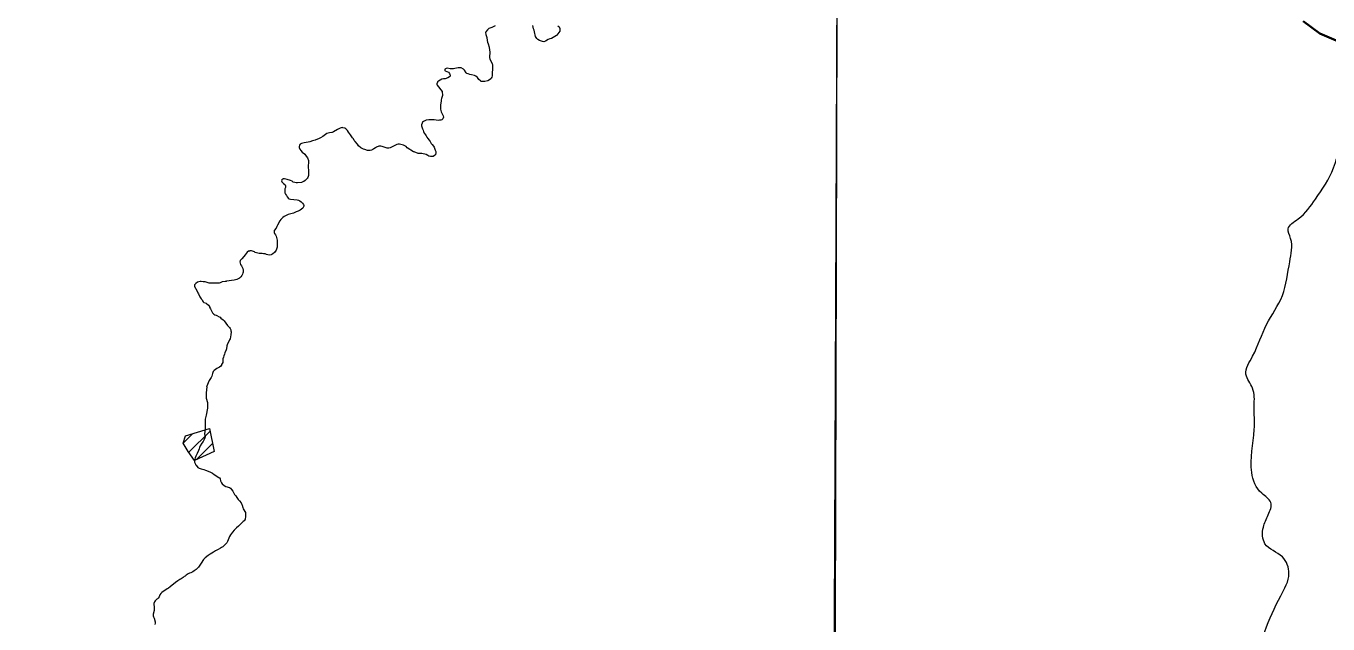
# Model space of a CAD drawing. Extents: x -1643653 to 4543381, y 1624270 to 13878484.
# Drawn here: x 593542 to 598511, y 8917753 to 8920034 of the extents above; entities that cross this region are included whole.
import ezdxf

# ---------------------------------------------------------------- set-up
doc = ezdxf.new("R2010")
doc.units = 0
doc.header["$LTSCALE"] = 200
doc.linetypes.add('LONG_DASH_SHORT_DASH', pattern=[9.9, 6, -1.2, 1.5, -1.2])
doc.layers.add('1', color=7, linetype='Continuous', lineweight=13)
doc.layers.add('6', color=7, linetype='Continuous', lineweight=13)

msp = doc.modelspace()

# ---------------------------------------------------------------- linework, layer by layer
at = {"layer": '1', "lineweight": 25}
msp.add_spline([(814781, 9009175.5), (814787.2, 9009173.4), (814796.9, 9009173.4), (814799.4, 9009172.4), (814805.1, 9009174.5), (814805.6, 9009176.5), (814811.7, 9009179.5), (814811.7, 9009179.5), (814801.5, 9009181), (814790.7, 9009181.5), (814784.1, 9009183.1), (814777.4, 9009185.1), (814778.4, 9009175.5)], degree=3, dxfattribs=at)
at = {"layer": '6'}
for p, q in [((594163.5, 8918408.1), (594244.8, 8918489.3)), ((594142, 8918443.1), (594177.6, 8918478.7)), ((594192.4, 8918380.4), (594254.3, 8918442.2))]:
    msp.add_line(p, q, dxfattribs=at)
for points in [[(596655.5, 8924715.8), (596593.3, 8909930.3), (596531.7, 8896026.7)], [(595332.8, 8920034.6), (595319.8, 8920029.3), (595308.8, 8920025.2), (595303.6, 8920020.4), (595296.8, 8920012.5), (595296.3, 8920010.1), (595296.8, 8920002), (595298.6, 8919998.5), (595301.1, 8919990.6), (595302.4, 8919978.8), (595303.5, 8919972.9), (595306.1, 8919966.4), (595309.8, 8919954.2), (595311.2, 8919942.8), (595312.2, 8919936.4), (595312.2, 8919930.6), (595310.5, 8919919.3), (595310.5, 8919914.1), (595312, 8919907.4), (595321.5, 8919891.2), (595322.7, 8919885.4), (595322.1, 8919874.5), (595322.3, 8919868.3), (595321.6, 8919856.8), (595320.8, 8919850.8), (595321, 8919844.9), (595319.8, 8919839.6), (595317.8, 8919835.8), (595315.7, 8919833.1), (595311, 8919828.8), (595304.7, 8919824.7), (595293.7, 8919822.5), (595287.7, 8919822.5), (595281.7, 8919822.9), (595279.6, 8919823.3), (595276.1, 8919825.3), (595270.4, 8919830.6), (595265.5, 8919837.5), (595259.1, 8919843.4), (595253.4, 8919845.2), (595241.8, 8919847.7), (595235.8, 8919849.4), (595229.3, 8919851.8), (595224.2, 8919853.9), (595221.7, 8919855.6), (595215.5, 8919865.8), (595211.5, 8919869.9)], [(595571.6, 8920035), (595576.8, 8920030.7), (595578.9, 8920025.4), (595579.7, 8920020.2), (595579.8, 8920016.6), (595579.2, 8920014.4), (595568.5, 8919999.7), (595567.3, 8919998.5), (595548.1, 8919986.8), (595541.1, 8919985.3), (595535.4, 8919982.4), (595524.6, 8919976), (595518.6, 8919974.3), (595513.3, 8919975), (595502.3, 8919979.2), (595495.2, 8919983.1), (595491.5, 8919987.2), (595486.8, 8919994.6), (595485.2, 8920000.2), (595484.5, 8920006.3), (595481.8, 8920018), (595479.4, 8920024.2), (595478.1, 8920030.1), (595476.1, 8920035.8)], [(595211.5, 8919869.9), (595211.5, 8919869.9), (595203.4, 8919875.3), (595196.7, 8919875.5), (595191.1, 8919874.5), (595185.1, 8919873.9), (595179.1, 8919872.2), (595173.5, 8919871.2), (595167, 8919870.5), (595163.5, 8919870.5), (595160.9, 8919871.1), (595149.3, 8919873), (595145.9, 8919872.6), (595141.2, 8919869.2), (595140.4, 8919866.2), (595140.9, 8919864.8), (595142, 8919862.9), (595154.1, 8919858.3), (595158.4, 8919853), (595159.9, 8919850), (595160.5, 8919846.3), (595160.3, 8919843.4), (595158.2, 8919840.8), (595152.4, 8919836.5), (595141.6, 8919833.3), (595135.4, 8919832.3), (595129.5, 8919831.1), (595122.5, 8919828.4), (595116, 8919824.6), (595113.1, 8919821.6), (595112.2, 8919820.4), (595109.5, 8919814.4), (595109.6, 8919812.9), (595111.6, 8919808.8), (595130.3, 8919784.6), (595131.4, 8919769.3), (595127.8, 8919758.5), (595126.5, 8919753.3), (595126, 8919748), (595123.7, 8919733.2), (595123.5, 8919727.1), (595123.7, 8919722.3), (595124.3, 8919717.4), (595126.6, 8919707.1), (595129.1, 8919701.7), (595132.3, 8919696.5), (595134.2, 8919691.2), (595134.9, 8919686.4), (595133.1, 8919680.8), (595132.3, 8919679.5), (595128.7, 8919677), (595125.3, 8919675.6), (595120.4, 8919674.8), (595115, 8919674.6), (595100.3, 8919676.1), (595094.8, 8919676.1), (595089.5, 8919676.5), (595084.5, 8919676.3), (595079.2, 8919676.5), (595069.2, 8919674.8), (595059.4, 8919670.2), (595055.8, 8919667.6), (595053.5, 8919663.7), (595052, 8919657.7), (595052.1, 8919654.1), (595055.6, 8919642.4), (595057.9, 8919637.1), (595059.3, 8919631.8), (595061.3, 8919625.8), (595063.1, 8919624.4), (595064.1, 8919622.7), (595069.5, 8919614.9), (595072.4, 8919609.9), (595076.3, 8919605.2), (595080.2, 8919598.6), (595084.2, 8919593.5), (595088.7, 8919586.8), (595092.6, 8919582.8), (595096.9, 8919576.3), (595099.5, 8919571.6), (595104.2, 8919560.8), (595105.8, 8919556), (595106, 8919550.3), (595104.9, 8919544.2), (595104.4, 8919543.4), (595101.4, 8919540.4), (595096.4, 8919537.1), (595091.3, 8919536.3), (595085.6, 8919536.5), (595079.3, 8919538.1), (595076.2, 8919540.5), (595069.8, 8919543.9), (595053.4, 8919547.8), (595038.5, 8919547.9)], [(595038.5, 8919547.9), (595038.5, 8919547.9), (595023.6, 8919553.8), (595021, 8919554), (594997.1, 8919569.7), (594992.7, 8919574.4), (594988.3, 8919577.5), (594983.2, 8919579.3), (594977.9, 8919580.7), (594967.4, 8919584.3), (594967.4, 8919584.3), (594962.5, 8919584), (594957.2, 8919582.7), (594952.2, 8919580.4), (594942.3, 8919574.2), (594931.7, 8919569.5), (594926.3, 8919568.6), (594921, 8919568.3), (594916.2, 8919569.5), (594900.8, 8919574.8), (594896.1, 8919576.2), (594890.9, 8919576.6), (594889, 8919576.3), (594880.2, 8919572.8), (594875.3, 8919569.6), (594870.1, 8919565.6), (594866.2, 8919563.1), (594861.2, 8919560.8), (594855.5, 8919559.2), (594850.6, 8919559), (594845, 8919559.4), (594835.2, 8919562.7), (594830.2, 8919564.8), (594824.9, 8919567.4), (594820.3, 8919570.2), (594811.4, 8919577.8), (594807, 8919583.8), (594798.1, 8919593.9), (594794.3, 8919597.8), (594791.6, 8919603.4), (594788, 8919608), (594780.1, 8919619.3), (594777, 8919624.9), (594773.5, 8919629.2), (594769.1, 8919635.6), (594765.6, 8919640.1), (594763.3, 8919642.3), (594758.6, 8919644.9), (594751.6, 8919646.6), (594748.7, 8919646.7), (594741, 8919644.8), (594731.3, 8919640.1), (594716.2, 8919630.9), (594710.7, 8919628.3), (594708.7, 8919627.7), (594700.3, 8919627), (594695.4, 8919625.8), (594690.4, 8919623.9), (594685.2, 8919620.5), (594675.3, 8919612.9), (594666.2, 8919607.6), (594660.5, 8919605.2), (594645.4, 8919599.5), (594640.1, 8919598), (594635, 8919595.8)], [(594635, 8919595.8), (594624.9, 8919592.5), (594619.4, 8919591.1), (594604.2, 8919588.8), (594593.8, 8919586.4), (594587.8, 8919584), (594585.7, 8919579.6), (594584.3, 8919574.8), (594584.1, 8919571.4), (594587.7, 8919564.4), (594590.8, 8919560), (594596.2, 8919553.6), (594605.1, 8919547.1), (594605.3, 8919546), (594606.5, 8919545.2), (594610.9, 8919538.4), (594616.3, 8919531.4), (594619.9, 8919521.3), (594620.2, 8919515.6), (594618.5, 8919500.2), (594620, 8919480), (594620.2, 8919469.6), (594619.8, 8919464.6), (594619, 8919459.8), (594616.9, 8919454.2), (594615.9, 8919452.5), (594614.8, 8919452.1), (594612.8, 8919449.7), (594607.4, 8919445.2), (594602.9, 8919441.7), (594598.5, 8919439.5), (594592.9, 8919437.8), (594578.2, 8919435.6), (594572.5, 8919436), (594567.4, 8919437), (594562.2, 8919439.2), (594557.3, 8919442)], [(594557.3, 8919442), (594551.1, 8919444.5), (594539.1, 8919448.8), (594529, 8919450.9), (594523.7, 8919450.9), (594521.8, 8919450.5), (594518.6, 8919448.1), (594517, 8919443.7), (594519, 8919439.4), (594520.5, 8919437), (594525.3, 8919433.8), (594525.3, 8919433.8), (594529.7, 8919430.2), (594531.2, 8919428.5), (594532.1, 8919425.1), (594532.7, 8919419.8), (594532.4, 8919417.8), (594530.1, 8919413.8), (594529.5, 8919408.7), (594529.5, 8919403), (594530.3, 8919397.9), (594531, 8919395.7), (594533, 8919392.5), (594535.7, 8919387.3), (594538.8, 8919382.7), (594543.6, 8919377), (594545.6, 8919375.7), (594551.1, 8919373.3), (594576.7, 8919371.7), (594582.3, 8919370.2), (594586.9, 8919367.9), (594591.9, 8919363.6), (594597, 8919358.8), (594601.1, 8919353.4), (594602, 8919350), (594601.8, 8919346.9), (594599.9, 8919341.8), (594598.6, 8919339), (594588.3, 8919331.5), (594580.2, 8919327.7), (594573.2, 8919325.4), (594563.1, 8919321), (594552.8, 8919318.4), (594542.7, 8919314.8), (594527.7, 8919307.4), (594522.1, 8919303.5), (594514.1, 8919296.6), (594510.3, 8919291.4), (594502.3, 8919274.3), (594499.6, 8919269.1), (594496.3, 8919263.8), (594489.6, 8919254.4), (594489, 8919253.2), (594488.6, 8919248.2), (594488.8, 8919245.4), (594490.3, 8919242.4), (594494, 8919237.2), (594496.5, 8919232.2), (594499.4, 8919222.1), (594500.3, 8919216.8), (594500.8, 8919206.3), (594500.1, 8919191.2), (594498.4, 8919183.1), (594497, 8919178.8), (594490.3, 8919171)], [(594490.3, 8919171), (594484.4, 8919165.8), (594480.2, 8919163.1), (594477.6, 8919161.8), (594469.8, 8919160.7), (594464.5, 8919161.2), (594459.5, 8919162.6), (594454.8, 8919164.9), (594447.9, 8919165.8), (594442.9, 8919167), (594432.3, 8919167.1), (594422.2, 8919168.6), (594417, 8919170.4), (594415.2, 8919171.5), (594414.2, 8919172.6), (594407, 8919176), (594402, 8919176.9), (594396.7, 8919176.5), (594395.1, 8919175.8), (594391.6, 8919175), (594386.4, 8919172.1), (594382.7, 8919167.2), (594378.2, 8919161.7), (594374, 8919155.7), (594365.4, 8919145.8), (594359, 8919139.7), (594358.8, 8919137.6), (594358.1, 8919135.4), (594358.9, 8919129.4), (594361.1, 8919124.1), (594364, 8919119.2), (594367.4, 8919114), (594369.6, 8919108.9), (594370.9, 8919103.1), (594371.3, 8919098.6), (594370.9, 8919093.8), (594370, 8919092.2)], [(594370, 8919092.2), (594368.7, 8919088), (594365.9, 8919083.2), (594362.2, 8919077.9), (594358.5, 8919074.3), (594356.6, 8919073), (594355.7, 8919072.7), (594354.9, 8919071.8), (594351.9, 8919070.4), (594346.7, 8919067.3), (594341.7, 8919065.7), (594336.4, 8919065.2), (594336.4, 8919065.2), (594306.8, 8919060.6), (594305.6, 8919059.7), (594301.6, 8919059.8), (594291, 8919058.2), (594282.8, 8919054.8), (594279.1, 8919053.6), (594275.2, 8919052.8), (594264, 8919052.8), (594259.8, 8919053.2), (594241.1, 8919053.8), (594225.3, 8919057.9), (594218.1, 8919058.5), (594210.2, 8919059.6), (594206.2, 8919059.4), (594202, 8919058.4), (594197, 8919057.8), (594190.4, 8919051.7), (594187.7, 8919049.6), (594185.5, 8919047.1), (594184.7, 8919043.1), (594185, 8919041.9), (594187.9, 8919036.1), (594190, 8919032.9), (594198.1, 8919016.4), (594199.7, 8919012.4), (594205.6, 8919001), (594211, 8918993.2), (594213.8, 8918990.1), (594215.9, 8918986), (594218.1, 8918982.6), (594220.8, 8918980), (594229.2, 8918976.9), (594232.7, 8918974.8), (594237.1, 8918971.2), (594237.6, 8918969.7), (594238.5, 8918969.2), (594241.7, 8918964.5), (594242.7, 8918961.5), (594245.7, 8918955.2), (594252.2, 8918942.7), (594253.9, 8918939.9), (594258.7, 8918934.5), (594263.2, 8918932.8), (594267.2, 8918931.8), (594270.4, 8918930.5), (594278.7, 8918925.5), (594282.4, 8918923.7), (594285.8, 8918920.4), (594294.4, 8918913.4), (594297.9, 8918909.5), (594310.8, 8918892.4), (594318.5, 8918884.1)], [(594318.5, 8918884.1), (594320.6, 8918880.8), (594323.3, 8918875.6), (594324.2, 8918871.7), (594324.4, 8918867.9), (594324.2, 8918856.3), (594321.1, 8918841.2), (594318.7, 8918836.7), (594310.1, 8918817.8), (594309, 8918813.9), (594307.1, 8918802.5), (594306.1, 8918798.8), (594301.1, 8918787), (594299.1, 8918782.9), (594296.6, 8918775.6), (594295.7, 8918771.5), (594293.6, 8918764.6), (594293.4, 8918763.3), (594293.7, 8918750.3), (594288.3, 8918743.2), (594288.3, 8918741), (594285.3, 8918736.3), (594280.2, 8918732.5), (594275.5, 8918730.9), (594270.3, 8918727.7), (594265, 8918724), (594260, 8918719.7), (594256.3, 8918715.8), (594253.8, 8918709.3), (594252.3, 8918704.3), (594251, 8918698.8), (594248.9, 8918693.8), (594241.2, 8918682), (594231.1, 8918658.5), (594231.2, 8918658.1), (594232, 8918657.3), (594229.8, 8918634.4)], [(594229.8, 8918634.4), (594229.4, 8918626.8), (594229.4, 8918618.7), (594229.9, 8918614.3), (594234.2, 8918597.5), (594234.5, 8918593), (594235.3, 8918588.7), (594234.5, 8918584.1), (594234.2, 8918576.6), (594229.4, 8918550.1), (594227.7, 8918544.2), (594226.7, 8918539.7), (594226, 8918534.1), (594226, 8918534.1), (594226.3, 8918528.8), (594225.8, 8918523.7), (594225.5, 8918518.7), (594226.2, 8918513), (594226.4, 8918503.1), (594225.9, 8918497.8), (594222.9, 8918478.5), (594225.7, 8918466.4), (594224.2, 8918463.6), (594220.6, 8918454.3), (594217.9, 8918449.3), (594213.5, 8918443), (594207, 8918432.6), (594204.3, 8918426.8), (594202.6, 8918420.8), (594200.6, 8918415.2), (594195.5, 8918404.1), (594190.1, 8918393.3), (594187.9, 8918387.5), (594184.7, 8918376.6), (594184.9, 8918370.8), (594187, 8918364.9), (594189.1, 8918360.3), (594190.8, 8918358.7), (594197.9, 8918349.7), (594203, 8918347.3), (594209.9, 8918345.4), (594215.5, 8918343.5), (594221, 8918342.3), (594227, 8918339.7), (594243.4, 8918334.2), (594249, 8918331.2), (594254.3, 8918327.9), (594259.7, 8918323.2), (594278.4, 8918312.6), (594280.9, 8918310.6), (594282.4, 8918307), (594284.2, 8918299.2), (594288, 8918291.6), (594291.1, 8918287.7), (594298.5, 8918281.2), (594305.1, 8918277.9), (594318.7, 8918273.9), (594322.3, 8918270.7), (594326, 8918266.5), (594330.9, 8918259.4), (594338.1, 8918247.6), (594342.2, 8918241.9), (594347, 8918235.8), (594352.2, 8918228.3), (594356.9, 8918222.7)], [(594356.9, 8918222.7), (594362.6, 8918215.2), (594366.3, 8918208.8), (594367.2, 8918206.5), (594369.2, 8918197.1), (594371.3, 8918192), (594379.1, 8918179), (594379.3, 8918164), (594378.1, 8918151.2), (594377.6, 8918150.3), (594374.2, 8918147.3), (594370.9, 8918143.8), (594360.6, 8918133.9), (594353.5, 8918126.4), (594345.8, 8918119.7), (594335.9, 8918110.5), (594329.6, 8918103.7), (594322.5, 8918093.3), (594319.2, 8918087.2), (594311.5, 8918068), (594308.1, 8918063.2), (594300.7, 8918054.8), (594292.7, 8918047.9), (594288.6, 8918044.7), (594284.7, 8918042.2), (594275.5, 8918037.2), (594265.8, 8918032.8), (594257.1, 8918027.6), (594244.9, 8918019.5), (594236.9, 8918014.4), (594226.2, 8918005.8), (594220, 8917998.6), (594210.8, 8917984.6), (594199.9, 8917970.5), (594190.8, 8917960.6), (594187.2, 8917958), (594183.4, 8917955.8)], [(594183.4, 8917955.8), (594179, 8917952.7), (594170.7, 8917948.4), (594165.8, 8917946.4), (594161.4, 8917944.2), (594153.3, 8917939.3), (594149.1, 8917936.1), (594145.3, 8917933.7), (594141.4, 8917930.6), (594133.6, 8917925.1), (594129.4, 8917922.8), (594120.9, 8917917.5), (594112.6, 8917911.6), (594092.7, 8917895.3), (594092.7, 8917895.3), (594085.5, 8917890.2), (594080.6, 8917887.2), (594060.4, 8917872.8), (594056.9, 8917869.3), (594053.1, 8917864.7), (594051.8, 8917860.8), (594049.8, 8917856.4), (594046.6, 8917851.8), (594044.8, 8917849.8), (594043.5, 8917849.5), (594041.5, 8917847.4), (594037.2, 8917844.1), (594034.4, 8917841.3), (594032, 8917837.6), (594029.7, 8917831.9), (594029.7, 8917830.6), (594030.3, 8917827.2), (594030.6, 8917818.2), (594031.4, 8917813.3), (594031.2, 8917804.4), (594027.6, 8917790.3), (594027.1, 8917783.8), (594028.2, 8917780.5), (594030.8, 8917775.8), (594034.7, 8917761.2), (594034.8, 8917756.1), (594033.8, 8917751.4)]]:
    msp.add_lwpolyline(points, dxfattribs=at)
for points in [[(607600.8, 8920952.4), (596639.8, 8920989.8), (596608.8, 8909934.4), (607569.8, 8909894.9)], [(594150.3, 8918470.4), (594242.9, 8918498.5), (594260.6, 8918411), (594185.6, 8918377.3), (594161.2, 8918411.3), (594141.8, 8918442.5)]]:
    msp.add_lwpolyline(points, close=True, dxfattribs=at)
at = {"layer": '6', "linetype": 'LONG_DASH_SHORT_DASH', "lineweight": 35}
msp.add_lwpolyline([(598416.6, 8920052.4), (598480.7, 8920006.1), (598552.1, 8919975.8)], dxfattribs=at)
at = {"layer": '6'}
msp.add_spline([(598300.5, 8917392.3), (598315.3, 8917441.1), (598255.3, 8917504.1), (598239.6, 8917592.4), (598271.1, 8917724.9), (598331, 8917860.5), (598362.6, 8917945.7), (598337.3, 8918008.8), (598271.1, 8918059.2), (598264.8, 8918122.3), (598283.7, 8918169.6), (598293.2, 8918216.9), (598258.5, 8918251.6), (598220.6, 8918330.5), (598230.1, 8918494.5), (598230.1, 8918586), (598223.8, 8918652.2), (598198.6, 8918705.8), (598223.8, 8918775.2), (598277.4, 8918895.6), (598337.3, 8919006), (598365.7, 8919135.4), (598368.9, 8919223.8), (598359.4, 8919260.4), (598397.3, 8919298.2), (598463.5, 8919374), (598532.9, 8919493.9), (598564.4, 8919569.6), (598630.7, 8919607.5), (598678, 8919639.1), (598668.5, 8919676.9), (598715.8, 8919736.9), (598775.8, 8919809.5), (598854.6, 8919853.7), (598920.8, 8919907.3)], degree=3, dxfattribs=at)
at = {"layer": '6', "lineweight": 40}
msp.add_spline([(596244.3, 8916699.1), (596768.6, 8916837.7), (598135.3, 8917279.9), (599449.7, 8917687.2), (600558.2, 8918071.1)], degree=3, dxfattribs=at)

doc.saveas('drawing.dxf')
